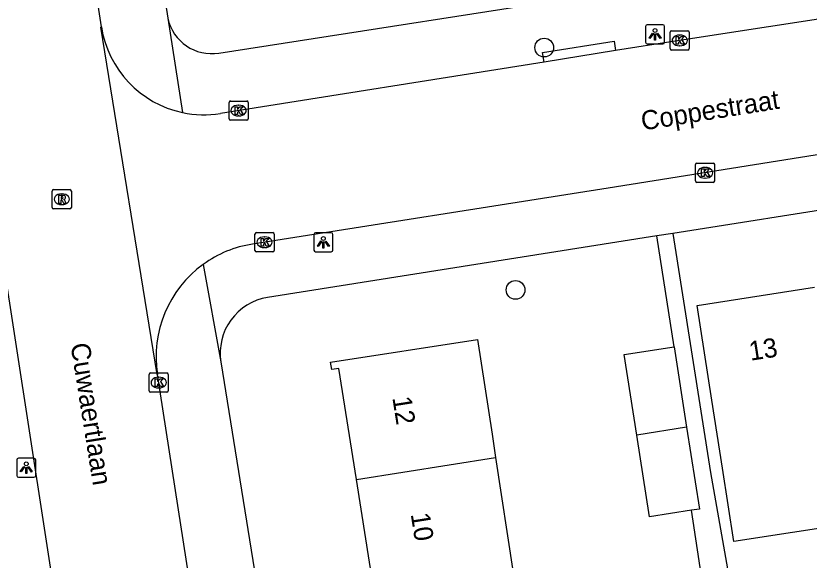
# Model space of a CAD drawing. Extents: x 160077 to 160945, y 386481 to 387498.
# Drawn here: x 160446.25 to 160487.71, y 387305.76 to 387334.18 of the extents above; entities that cross this region are included whole.
import ezdxf

# ---------------------------------------------------------------- set-up
doc = ezdxf.new("R2010")
doc.units = 0
for name, color, linetype in [('IMGEO_Boom', 7, 'Continuous'), ('IMGEO_Kolk', 7, 'Continuous'), ('IMGEO_Lichtpunt', 7, 'Continuous'), ('IMGEO_Openbare_ruimte_label', 7, 'Continuous'), ('IMGEO_Pand', 7, 'Continuous'), ('IMGEO_Pand_nummerreeks', 7, 'Continuous'), ('IMGEO_Rijbaan_lokaal_open', 7, 'Continuous'), ('IMGEO_Rioolput', 7, 'Continuous'), ('IMGEO_Voetpad_open', 7, 'Continuous')]:
    doc.layers.add(name, color=color, linetype=linetype)

msp = doc.modelspace()

# ---------------------------------------------------------------- linework, layer by layer
at = {"layer": 'IMGEO_Boom'}
for centre in [(160473.866, 387332.52), (160472.367, 387319.869)]:
    msp.add_circle(centre, 0.489, dxfattribs=at)
at = {"layer": 'IMGEO_Kolk'}
for p, q in [((160480.522, 387333.395), (160481.374, 387333.395)), ((160480.447, 387332.469), (160480.447, 387333.321)), ((160480.935, 387333.175), (160480.96, 387333.175)), ((160481.448, 387333.321), (160481.448, 387332.469)), ((160480.958, 387332.615), (160480.933, 387332.615)), ((160481.374, 387332.395), (160480.522, 387332.395)), ((160457.392, 387328.806), (160457.392, 387329.658)), ((160457.467, 387329.732), (160458.319, 387329.732)), ((160458.393, 387329.658), (160458.393, 387328.806)), ((160457.88, 387329.512), (160457.905, 387329.512)), ((160457.903, 387328.952), (160457.878, 387328.952)), ((160458.319, 387328.732), (160457.467, 387328.732)), ((160481.774, 387325.559), (160481.774, 387326.411)), ((160481.849, 387326.485), (160482.701, 387326.485)), ((160482.775, 387326.411), (160482.775, 387325.559)), ((160482.262, 387326.265), (160482.287, 387326.265)), ((160482.701, 387325.485), (160481.849, 387325.485)), ((160482.285, 387325.705), (160482.26, 387325.705)), ((160458.749, 387321.933), (160458.749, 387322.785)), ((160458.824, 387322.859), (160459.676, 387322.859)), ((160459.237, 387322.639), (160459.262, 387322.639)), ((160459.75, 387322.785), (160459.75, 387321.933)), ((160459.676, 387321.859), (160458.824, 387321.859)), ((160459.26, 387322.079), (160459.235, 387322.079)), ((160453.291, 387315.534), (160454.143, 387315.534)), ((160453.216, 387314.608), (160453.216, 387315.46)), ((160453.704, 387315.314), (160453.729, 387315.314)), ((160454.217, 387315.46), (160454.217, 387314.608)), ((160453.727, 387314.754), (160453.702, 387314.754)), ((160454.143, 387314.534), (160453.291, 387314.534))]:
    msp.add_line(p, q, dxfattribs=at)
for points in [[(160480.522, 387333.395), (160481.374, 387333.395)], [(160480.447, 387332.469), (160480.447, 387333.321)], [(160480.768, 387333.095), (160480.891, 387333.095), (160480.891, 387332.944), (160481.021, 387333.095), (160481.185, 387333.095), (160481.039, 387332.944), (160481.192, 387332.695), (160481.04, 387332.695), (160480.955, 387332.859), (160480.891, 387332.792), (160480.891, 387332.695), (160480.768, 387332.695), (160480.768, 387333.095)], [(160481.448, 387333.321), (160481.448, 387332.469)], [(160481.374, 387332.395), (160480.522, 387332.395)], [(160457.392, 387328.806), (160457.392, 387329.658)], [(160457.467, 387329.732), (160458.319, 387329.732)], [(160458.393, 387329.658), (160458.393, 387328.806)], [(160457.713, 387329.432), (160457.836, 387329.432), (160457.836, 387329.281), (160457.966, 387329.432), (160458.13, 387329.432), (160457.984, 387329.281), (160458.137, 387329.032), (160457.985, 387329.032), (160457.9, 387329.196), (160457.836, 387329.129), (160457.836, 387329.032), (160457.713, 387329.032), (160457.713, 387329.432)], [(160458.319, 387328.732), (160457.467, 387328.732)], [(160481.774, 387325.559), (160481.774, 387326.411)], [(160481.849, 387326.485), (160482.701, 387326.485)], [(160482.775, 387326.411), (160482.775, 387325.559)], [(160482.095, 387326.185), (160482.218, 387326.185), (160482.218, 387326.034), (160482.348, 387326.185), (160482.512, 387326.185), (160482.366, 387326.034), (160482.519, 387325.785), (160482.367, 387325.785), (160482.282, 387325.949), (160482.218, 387325.882), (160482.218, 387325.785), (160482.095, 387325.785), (160482.095, 387326.185)], [(160482.701, 387325.485), (160481.849, 387325.485)], [(160458.749, 387321.933), (160458.749, 387322.785)], [(160458.824, 387322.859), (160459.676, 387322.859)], [(160459.75, 387322.785), (160459.75, 387321.933)], [(160459.07, 387322.559), (160459.193, 387322.559), (160459.193, 387322.408), (160459.323, 387322.559), (160459.487, 387322.559), (160459.341, 387322.408), (160459.494, 387322.159), (160459.342, 387322.159), (160459.257, 387322.323), (160459.193, 387322.256), (160459.193, 387322.159), (160459.07, 387322.159), (160459.07, 387322.559)], [(160459.676, 387321.859), (160458.824, 387321.859)], [(160453.291, 387315.534), (160454.143, 387315.534)], [(160453.216, 387314.608), (160453.216, 387315.46)], [(160453.537, 387315.234), (160453.66, 387315.234), (160453.66, 387315.083), (160453.79, 387315.234), (160453.954, 387315.234), (160453.808, 387315.083), (160453.961, 387314.834), (160453.809, 387314.834), (160453.724, 387314.998), (160453.66, 387314.931), (160453.66, 387314.834), (160453.537, 387314.834), (160453.537, 387315.234)], [(160454.217, 387315.46), (160454.217, 387314.608)], [(160454.143, 387314.534), (160453.291, 387314.534)]]:
    msp.add_lwpolyline(points, dxfattribs=at)
for centre, start, end in [((160480.524, 387333.319), 91.552, 178.448), ((160480.524, 387333.319), 91.552, 178.448), ((160481.372, 387333.319), 1.552, 88.448), ((160481.372, 387333.319), 1.552, 88.448), ((160480.524, 387332.471), 181.552, 268.448), ((160480.524, 387332.471), 181.552, 268.448), ((160481.372, 387332.471), 271.552, 358.448), ((160481.372, 387332.471), 271.552, 358.448), ((160457.469, 387329.656), 91.552, 178.448), ((160457.469, 387329.656), 91.552, 178.448), ((160458.317, 387329.656), 1.552, 88.448), ((160458.317, 387329.656), 1.552, 88.448), ((160457.469, 387328.808), 181.552, 268.448), ((160457.469, 387328.808), 181.552, 268.448), ((160458.317, 387328.808), 271.552, 358.448), ((160458.317, 387328.808), 271.552, 358.448), ((160481.851, 387326.409), 91.552, 178.448), ((160481.851, 387326.409), 91.552, 178.448), ((160482.699, 387326.409), 1.552, 88.448), ((160482.699, 387326.409), 1.552, 88.448), ((160481.851, 387325.561), 181.552, 268.448), ((160481.851, 387325.561), 181.552, 268.448), ((160482.699, 387325.561), 271.552, 358.448), ((160482.699, 387325.561), 271.552, 358.448), ((160458.826, 387322.783), 91.552, 178.448), ((160458.826, 387322.783), 91.552, 178.448), ((160459.674, 387322.783), 1.552, 88.448), ((160459.674, 387322.783), 1.552, 88.448), ((160458.826, 387321.935), 181.552, 268.448), ((160458.826, 387321.935), 181.552, 268.448), ((160459.674, 387321.935), 271.552, 358.448), ((160459.674, 387321.935), 271.552, 358.448), ((160453.293, 387315.458), 91.552, 178.448), ((160453.293, 387315.458), 91.552, 178.448), ((160454.141, 387315.458), 1.552, 88.448), ((160454.141, 387315.458), 1.552, 88.448), ((160453.293, 387314.61), 181.552, 268.448), ((160453.293, 387314.61), 181.552, 268.448), ((160454.141, 387314.61), 271.552, 358.448), ((160454.141, 387314.61), 271.552, 358.448)]:
    msp.add_arc(centre, 0.0765, start, end, dxfattribs=at)
for centre, major_axis, ratio, start_param, end_param in [((160480.934, 387332.895), (-0.387, 0.002), 0.722429, 4.712389, 7.853982), ((160480.959, 387332.895), (-0.39, 0.002), 0.717154, 1.570796, 4.712389), ((160457.879, 387329.232), (-0.387, 0.002), 0.722429, 4.712389, 7.853982), ((160457.904, 387329.232), (-0.39, 0.002), 0.717154, 1.570796, 4.712389), ((160482.261, 387325.985), (-0.387, 0.002), 0.722429, 4.712389, 7.853982), ((160482.286, 387325.985), (-0.39, 0.002), 0.717154, 1.570796, 4.712389), ((160459.236, 387322.359), (-0.387, 0.002), 0.722429, 4.712389, 7.853982), ((160459.261, 387322.359), (-0.39, 0.002), 0.717154, 1.570796, 4.712389), ((160453.703, 387315.034), (-0.387, 0.002), 0.722429, 4.712389, 7.853982), ((160453.728, 387315.034), (-0.39, 0.002), 0.717154, 1.570796, 4.712389)]:
    msp.add_ellipse(centre, major_axis=major_axis, ratio=ratio, start_param=start_param, end_param=end_param, dxfattribs=at)
at = {"layer": 'IMGEO_Lichtpunt'}
for p, q in [((160479.16, 387333.617), (160479.16, 387332.81)), ((160479.16, 387333.617), (160479.16, 387332.81)), ((160480.062, 387333.712), (160479.254, 387333.712)), ((160480.062, 387333.712), (160479.254, 387333.712)), ((160480.156, 387332.81), (160480.156, 387333.617)), ((160480.156, 387332.81), (160480.156, 387333.617)), ((160479.254, 387332.716), (160480.062, 387332.716)), ((160479.254, 387332.716), (160480.062, 387332.716)), ((160461.826, 387322.759), (160461.826, 387321.952)), ((160461.826, 387322.759), (160461.826, 387321.952)), ((160462.728, 387322.854), (160461.92, 387322.854)), ((160462.728, 387322.854), (160461.92, 387322.854)), ((160462.822, 387321.952), (160462.822, 387322.759)), ((160462.822, 387321.952), (160462.822, 387322.759)), ((160461.92, 387321.858), (160462.728, 387321.858)), ((160461.92, 387321.858), (160462.728, 387321.858)), ((160446.297, 387310.989), (160446.297, 387310.182)), ((160446.297, 387310.989), (160446.297, 387310.182)), ((160447.199, 387311.084), (160446.391, 387311.084)), ((160447.199, 387311.084), (160446.391, 387311.084)), ((160447.293, 387310.182), (160447.293, 387310.989)), ((160447.293, 387310.182), (160447.293, 387310.989)), ((160446.391, 387310.088), (160447.199, 387310.088)), ((160446.391, 387310.088), (160447.199, 387310.088))]:
    msp.add_line(p, q, dxfattribs=at)
for points in [[(160479.534, 387333.281), (160479.573, 387333.253), (160479.385, 387332.991), (160479.347, 387333.018), (160479.534, 387333.281)], [(160479.636, 387333.233), (160479.683, 387333.233), (160479.683, 387332.911), (160479.636, 387332.911), (160479.636, 387333.233)], [(160479.746, 387333.253), (160479.784, 387333.28), (160479.971, 387333.018), (160479.932, 387332.99), (160479.746, 387333.253)], [(160462.2, 387322.423), (160462.239, 387322.395), (160462.051, 387322.133), (160462.013, 387322.16), (160462.2, 387322.423)], [(160462.302, 387322.375), (160462.349, 387322.375), (160462.349, 387322.053), (160462.302, 387322.053), (160462.302, 387322.375)], [(160462.412, 387322.395), (160462.45, 387322.422), (160462.637, 387322.16), (160462.598, 387322.132), (160462.412, 387322.395)], [(160446.671, 387310.653), (160446.71, 387310.625), (160446.522, 387310.363), (160446.484, 387310.39), (160446.671, 387310.653)], [(160446.773, 387310.605), (160446.82, 387310.605), (160446.82, 387310.283), (160446.773, 387310.283), (160446.773, 387310.605)], [(160446.883, 387310.625), (160446.921, 387310.652), (160447.108, 387310.39), (160447.069, 387310.362), (160446.883, 387310.625)]]:
    msp.add_lwpolyline(points, dxfattribs=at)
for centre in [(160479.659, 387333.415), (160462.325, 387322.557), (160446.796, 387310.787)]:
    msp.add_circle(centre, 0.0994, dxfattribs=at)
for centre, start, end in [((160479.254, 387333.617), 90, 180), ((160479.254, 387333.617), 90, 180), ((160480.062, 387333.617), 0, 90), ((160480.062, 387333.617), 0, 90), ((160479.254, 387332.81), 180, 270), ((160479.254, 387332.81), 180, 270), ((160480.062, 387332.81), 270, 0), ((160480.062, 387332.81), 270, 360), ((160461.92, 387322.759), 90, 180), ((160461.92, 387322.759), 90, 180), ((160462.728, 387322.759), 0, 90), ((160462.728, 387322.759), 0, 90), ((160461.92, 387321.952), 180, 270), ((160461.92, 387321.952), 180, 270), ((160462.728, 387321.952), 270, 0), ((160462.728, 387321.952), 270, 360), ((160446.391, 387310.989), 90, 180), ((160446.391, 387310.989), 90, 180), ((160447.199, 387310.989), 0, 90), ((160447.199, 387310.989), 0, 90), ((160446.391, 387310.182), 180, 270), ((160446.391, 387310.182), 180, 270), ((160447.199, 387310.182), 270, 0), ((160447.199, 387310.182), 270, 360)]:
    msp.add_arc(centre, 0.0946, start, end, dxfattribs=at)
at = {"layer": 'IMGEO_Pand'}
for points in [[(160489.313, 387311.519), (160489.908, 387307.681), (160483.78, 387306.73), (160483.184, 387310.568), (160482.633, 387314.117), (160481.867, 387319.057), (160487.996, 387320.008)], [(160464.048, 387309.968), (160463.132, 387315.773), (160462.763, 387315.717), (160462.704, 387316.1), (160470.387, 387317.276), (160471.143, 387312.334), (160471.329, 387311.117)], [(160478.705, 387312.293), (160478.053, 387316.491), (160480.66, 387316.895)], [(160480.66, 387316.895), (160481.311, 387312.703)], [(160481.311, 387312.703), (160478.705, 387312.293)], [(160481.311, 387312.703), (160481.975, 387308.425), (160481.561, 387308.361)], [(160481.561, 387308.361), (160479.368, 387308.021), (160478.705, 387312.293)], [(160464.048, 387309.968), (160471.329, 387311.117)], [(160471.329, 387311.117), (160472.25, 387305.098)], [(160464.655, 387303.899), (160464.63, 387304.057), (160464.973, 387304.111), (160464.048, 387309.968)]]:
    msp.add_lwpolyline(points, dxfattribs=at)
at = {"layer": 'IMGEO_Rijbaan_lokaal_open'}
for points in [[(160450.725, 387333.607), (160445.185, 387369.339), (160439.731, 387403.919), (160433.965, 387439.947)], [(160449.285, 387297.666), (160448.468, 387302.807), (160443.348, 387335.908), (160439.116, 387362.429), (160435.904, 387382.909), (160432.676, 387403.453)], [(160528.643, 387340.566), (160526.431, 387340.245), (160523.231, 387339.751), (160506.86, 387336.889), (160500, 387335.831), (160480.714, 387332.858), (160477.592, 387332.362)], [(160529.949, 387333.799), (160527.351, 387333.327), (160526.126, 387333.175), (160518.648, 387331.708), (160500, 387328.812), (160498.952, 387328.649), (160477.215, 387325.179), (160458.612, 387322.26)], [(160453.651, 387315.452), (160453.642, 387315.457), (160450.699, 387333.585), (160450.725, 387333.607)], [(160477.592, 387332.362), (160473.856, 387331.768)], [(160473.856, 387331.768), (160456.939, 387329.08)], [(160456.945, 387294.39), (160456.089, 387299.755), (160453.651, 387315.452)]]:
    msp.add_lwpolyline(points, dxfattribs=at)
for centre, radius, start, end in [((160456.086, 387334.438), 5.425, 188.8131, 258.0309), ((160456.087, 387334.405), 5.393, 257.9524, 279.0936), ((160459.532, 387316.39), 5.942, 98.9075, 125.9), ((160459.534, 387316.375), 5.955, 125.832, 188.9156)]:
    msp.add_arc(centre, radius, start, end, dxfattribs=at)
at = {"layer": 'IMGEO_Rioolput'}
for p, q in [((160448.226, 387325.105), (160449.078, 387325.105)), ((160448.151, 387324.179), (160448.151, 387325.031)), ((160448.639, 387324.885), (160448.664, 387324.885)), ((160449.152, 387325.031), (160449.152, 387324.179)), ((160448.662, 387324.325), (160448.637, 387324.325)), ((160449.078, 387324.105), (160448.226, 387324.105))]:
    msp.add_line(p, q, dxfattribs=at)
for points in [[(160448.226, 387325.105), (160449.078, 387325.105)], [(160448.151, 387324.179), (160448.151, 387325.031)], [(160448.74, 387324.803), (160448.488, 387324.805), (160448.488, 387324.405)], [(160448.666, 387324.724), (160448.612, 387324.724), (160448.612, 387324.643)], [(160449.152, 387325.031), (160449.152, 387324.179)], [(160448.488, 387324.405), (160448.612, 387324.405), (160448.612, 387324.567), (160448.623, 387324.567)], [(160448.612, 387324.643), (160448.664, 387324.643)], [(160448.67, 387324.538), (160448.741, 387324.405), (160448.881, 387324.405), (160448.816, 387324.531)], [(160449.078, 387324.105), (160448.226, 387324.105)]]:
    msp.add_lwpolyline(points, dxfattribs=at)
for centre, radius, start, end in [((160448.228, 387325.029), 0.0765, 91.552, 178.448), ((160448.228, 387325.029), 0.0765, 91.552, 178.448), ((160449.076, 387325.029), 0.0765, 1.552, 88.448), ((160449.076, 387325.029), 0.0765, 1.552, 88.448), ((160448.648, 387324.832), 0.19, 274.7715, 282.9687), ((160448.672, 387324.628), 0.0964, 77.0061, 93.1865), ((160448.686, 387324.685), 0.0378, 276.6634, 79.6772), ((160448.739, 387324.693), 0.109, 350.3612, 89.416), ((160448.737, 387324.693), 0.112, 277.5842, 350.9817), ((160448.622, 387324.514), 0.0533, 26.0293, 88.6989), ((160448.721, 387324.478), 0.108, 29.5134, 73.7905), ((160448.228, 387324.181), 0.0765, 181.552, 268.448), ((160448.228, 387324.181), 0.0765, 181.552, 268.448), ((160449.076, 387324.181), 0.0765, 271.552, 358.448), ((160449.076, 387324.181), 0.0765, 271.552, 358.448)]:
    msp.add_arc(centre, radius, start, end, dxfattribs=at)
for centre, major_axis, ratio, start_param, end_param in [((160448.638, 387324.605), (-0.387, 0.002), 0.722429, 4.712389, 7.853982), ((160448.663, 387324.605), (-0.39, 0.002), 0.717154, 1.570796, 4.712389)]:
    msp.add_ellipse(centre, major_axis=major_axis, ratio=ratio, start_param=start_param, end_param=end_param, dxfattribs=at)
at = {"layer": 'IMGEO_Voetpad_open'}
for points in [[(160440.528, 387421.423), (160454.195, 387334.054)], [(160456.866, 387332.235), (160478.373, 387335.585), (160478.346, 387335.761)], [(160454.195, 387334.054), (160454.961, 387329.131)], [(160473.856, 387331.768), (160473.779, 387332.261), (160477.515, 387332.855), (160477.592, 387332.362)], [(160523.297, 387329.559), (160500, 387325.881), (160480.593, 387322.818)], [(160479.746, 387322.684), (160459.402, 387319.473)], [(160480.593, 387322.818), (160479.746, 387322.684)], [(160480.66, 387316.895), (160479.746, 387322.684)], [(160480.593, 387322.818), (160482.564, 387310.335), (160486.904, 387285.772), (160519.591, 387305.971), (160521.098, 387306.922), (160522.507, 387307.527)], [(160456.048, 387321.203), (160456.971, 387316.111)], [(160456.971, 387316.111), (160460.133, 387296.45)], [(160482.113, 387304.798), (160481.561, 387308.361)]]:
    msp.add_lwpolyline(points, dxfattribs=at)
for centre, radius, start, end in [((160456.487, 387334.549), 2.345, 192.1873, 279.3015), ((160459.864, 387316.579), 2.931, 99.0694, 189.1906)]:
    msp.add_arc(centre, radius, start, end, dxfattribs=at)

# ---------------------------------------------------------------- texts
at = {"layer": 'IMGEO_Openbare_ruimte_label'}
for s, rotation, p in [('Coppestraat', 9.0858, (160479.008, 387328.188)), ('Cuwaertlaan', 279.0858, (160449.106, 387317.025))]:
    msp.add_text(s, height=1, rotation=rotation, dxfattribs=at).set_placement(p)
at = {"layer": 'IMGEO_Pand_nummerreeks'}
for s, rotation, p in [('13', 8.8178, (160484.647, 387316.169)), ('12', 278.9666, (160465.927, 387314.241)), ('10', 278.9666, (160466.886, 387308.164))]:
    msp.add_text(s, height=1, rotation=rotation, dxfattribs=at).set_placement(p)

doc.saveas('drawing.dxf')
